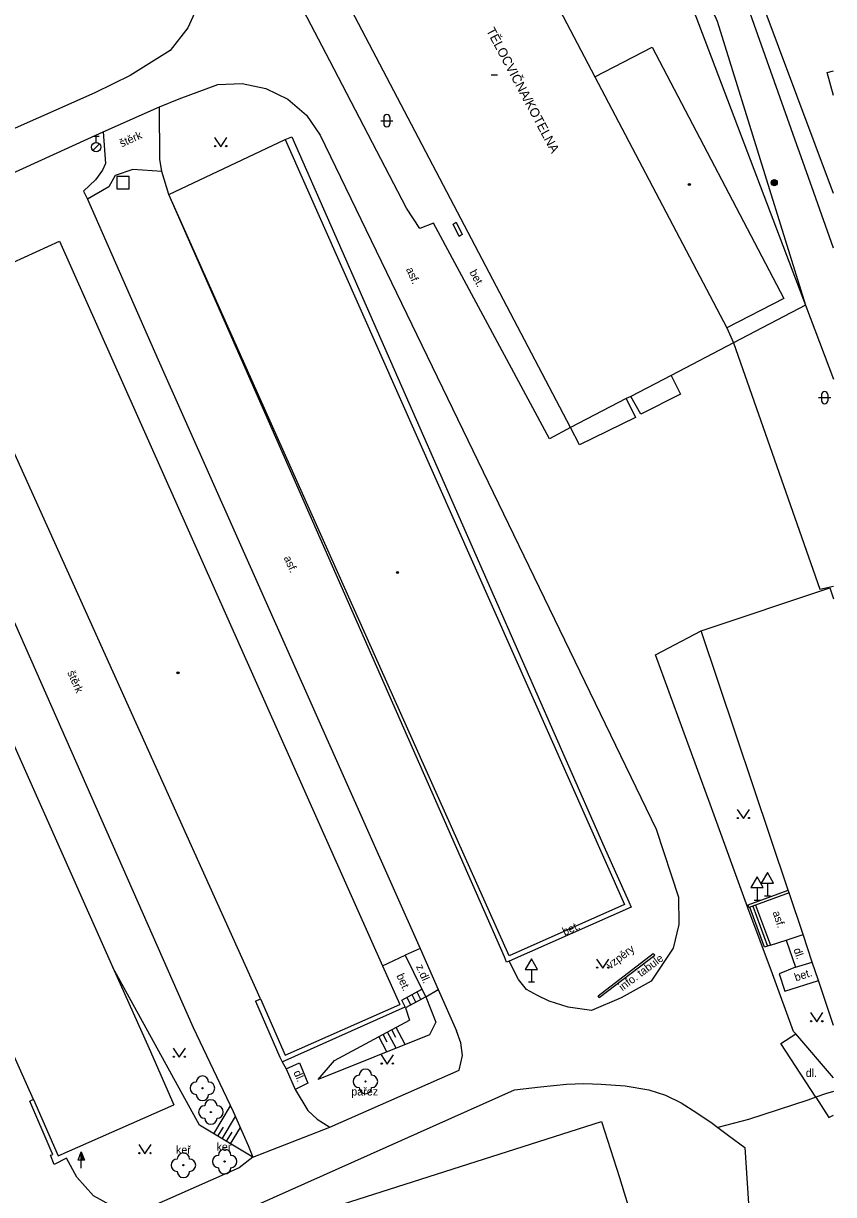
# Model space of a CAD drawing. Extents: x -600391 to -599491, y -1160176 to -1159402.
# Drawn here: x -599556.5 to -599490.8, y -1159628.7 to -1159533.6 of the extents above; entities that cross this region are included whole.
import ezdxf

# ---------------------------------------------------------------- set-up
doc = ezdxf.new("R2010")
doc.units = 0
for name, color, linetype in [('Level 10', 7, 'Continuous'), ('Level 11', 7, 'Continuous'), ('Level 14', 7, 'Continuous'), ('Level 15', 7, 'Continuous'), ('Level 22', 7, 'Continuous'), ('Level 24', 7, 'Continuous'), ('Level 25', 7, 'Continuous'), ('Level 26', 7, 'Continuous'), ('Level 28', 7, 'Continuous'), ('Level 34', 7, 'Continuous'), ('Level 36', 7, 'Continuous'), ('Level 39', 7, 'Continuous'), ('Level 40', 7, 'Continuous'), ('Level 41', 7, 'Continuous'), ('Level 42', 7, 'Continuous'), ('Level 5', 7, 'Continuous'), ('Level 51', 7, 'Continuous'), ('Level 7', 7, 'Continuous'), ('Level 8', 7, 'Continuous')]:
    doc.layers.add(name, color=color, linetype=linetype)

msp = doc.modelspace()

# ---------------------------------------------------------------- linework, layer by layer
at = {"layer": 'Level 10'}
for points in [[(-599512.13, -1159566.43), (-599513.84, -1159567.35), (-599523.24, -1159549.84), (-599524.35, -1159550.29), (-599525.44, -1159548.63), (-599531.66, -1159536.68), (-599540.21, -1159520.3), (-599540.2, -1159517.86), (-599539.67, -1159516.51), (-599538.63, -1159515.92)], [(-599542.21, -1159531.85), (-599543.19, -1159533.98), (-599544.63, -1159535.84)], [(-599544.63, -1159535.84), (-599547.87, -1159537.87), (-599550.74, -1159539.27)], [(-599543.88, -1159539.74), (-599540.76, -1159538.59)], [(-599540.76, -1159538.59), (-599538.79, -1159538.51), (-599536.85, -1159538.92), (-599535.07, -1159539.79), (-599533.57, -1159541.08), (-599532.44, -1159542.7)], [(-599550.74, -1159539.27), (-599564.74, -1159545.47)], [(-599545.5, -1159540.39), (-599543.88, -1159539.74)], [(-599550.05, -1159542.42), (-599545.5, -1159540.39)], [(-599563.43, -1159548.51), (-599550.05, -1159542.42)], [(-599545.29, -1159545.64), (-599547.65, -1159545.48), (-599549.08, -1159545.99), (-599549.6, -1159546.91), (-599551.34, -1159547.9)], [(-599544.72, -1159547.52), (-599545.29, -1159545.64)], [(-599551.34, -1159547.9), (-599545.6, -1159560.95), (-599524.33, -1159608.74)], [(-599492.21, -1159620.82), (-599495.05, -1159616.45), (-599493.83, -1159615.68), (-599494.02, -1159615.49), (-599495.74, -1159610.81), (-599497.74, -1159605.43), (-599500.8, -1159597.03)], [(-599505.16, -1159599.05), (-599503.36, -1159604.58), (-599503.32, -1159606.79), (-599503.78, -1159608.71), (-599505.59, -1159611.4), (-599508.01, -1159612.75), (-599510.41, -1159613.78), (-599512.32, -1159613.5), (-599513.86, -1159613.03), (-599514.81, -1159612.56), (-599515.69, -1159612.06), (-599516.34, -1159611.27), (-599517.11, -1159609.76), (-599517.33, -1159609.86), (-599517.48, -1159609.41), (-599519.47, -1159604.92)], [(-599524.33, -1159608.74), (-599522.86, -1159612.06), (-599521.38, -1159615.44)], [(-599531.67, -1159623.26), (-599521.17, -1159618.61), (-599520.9, -1159617.42), (-599521.04, -1159616.41), (-599521.38, -1159615.44)], [(-599492.21, -1159620.82), (-599491.16, -1159622.47), (-599490.773, -1159622.281)], [(-599537.9, -1159625.7), (-599539.01, -1159626.54), (-599547.41, -1159630.26), (-599548.48, -1159629.9), (-599549.51, -1159629.55), (-599550.84, -1159628.84), (-599552.21, -1159627.32), (-599553.04, -1159625.78), (-599554.05, -1159626.28), (-599554.35, -1159625.52), (-599554.16, -1159625.46), (-599554.28, -1159625.18), (-599556.02, -1159621.13)], [(-599537.9, -1159625.7), (-599531.67, -1159623.26)]]:
    msp.add_lwpolyline(points, dxfattribs=at)
at = {"layer": 'Level 11'}
msp.add_line((-599490.773, -1159619.252), (-599493.83, -1159615.68), dxfattribs=at)
for points in [[(-599517.86, -1159490.78), (-599512.09, -1159505.01), (-599510.84, -1159508.1), (-599505.32, -1159521.71), (-599503.32, -1159526.32), (-599501.05, -1159531.55), (-599500.23, -1159533.44), (-599496.36, -1159545.89), (-599493.06, -1159556.51)], [(-599490.773, -1159551.872), (-599492.37, -1159547.37), (-599493.53, -1159544.08), (-599493.75, -1159543.48), (-599497.67, -1159532.42), (-599502.27, -1159520.93), (-599503.17, -1159518.83), (-599511.41, -1159500)], [(-599545.29, -1159545.64), (-599545.45, -1159544.66), (-599545.5, -1159540.39)], [(-599550.05, -1159542.42), (-599549.86, -1159544.99), (-599550.11, -1159545.54), (-599550.69, -1159546.32), (-599551.66, -1159547.24), (-599551.34, -1159547.9)], [(-599535.28, -1159543.05), (-599534.75, -1159542.85), (-599509.41, -1159600.44)], [(-599532.44, -1159542.7), (-599505.16, -1159599.05)], [(-599519.47, -1159604.92), (-599544.72, -1159547.52)], [(-599570.72, -1159551.69), (-599568.41, -1159556.94), (-599562.58, -1159570.26), (-599542.76, -1159615.17)], [(-599493.06, -1159556.51), (-599498.9, -1159559.56)], [(-599498.9, -1159559.56), (-599491.89, -1159579.58)], [(-599503.96, -1159562.21), (-599503.21, -1159563.74)], [(-599503.21, -1159563.74), (-599506.42, -1159565.35)], [(-599507.6, -1159564.09), (-599506.85, -1159565.62)], [(-599506.42, -1159565.35), (-599507.23, -1159563.91)], [(-599506.85, -1159565.62), (-599511.41, -1159567.86)], [(-599511.41, -1159567.86), (-599512.13, -1159566.43)], [(-599509.41, -1159600.44), (-599507.38, -1159604.95), (-599507.2, -1159605.38), (-599517.11, -1159609.76)], [(-599496.37, -1159608.63), (-599497.57, -1159605.39)], [(-599497.34, -1159605.32), (-599496.14, -1159608.55)], [(-599497.1, -1159605.22), (-599495.9, -1159608.46), (-599496.37, -1159608.63)], [(-599494.62, -1159608.06), (-599493.25, -1159607.61)], [(-599495.9, -1159608.46), (-599494.62, -1159608.06), (-599493.87, -1159610.27), (-599495.2, -1159610.79), (-599494.72, -1159612.22), (-599492, -1159611.33)], [(-599527.4, -1159610.14), (-599525.54, -1159609.28)], [(-599524.33, -1159608.74), (-599525.54, -1159609.28)], [(-599525.54, -1159609.28), (-599524.19, -1159612.04)], [(-599509.8, -1159612.73), (-599509.89, -1159612.58), (-599505.41, -1159609.15), (-599505.27, -1159609.28)], [(-599493.87, -1159610.27), (-599492.5, -1159609.85)], [(-599525.51, -1159613.57), (-599525.56, -1159613.47), (-599525.83, -1159612.94), (-599524.19, -1159612.04)], [(-599524.19, -1159612.04), (-599523.87, -1159612.67), (-599525.51, -1159613.57)], [(-599524.6, -1159612.27), (-599524.28, -1159612.9)], [(-599523.87, -1159612.67), (-599522.86, -1159612.06)], [(-599537.71, -1159613.02), (-599537.3, -1159612.84)], [(-599537.71, -1159613.02), (-599535.72, -1159617.58), (-599535.53, -1159617.95), (-599535.21, -1159618.51)], [(-599525.42, -1159612.72), (-599525.1, -1159613.35)], [(-599525.01, -1159612.49), (-599524.69, -1159613.12)], [(-599535.53, -1159617.95), (-599525.56, -1159613.47)], [(-599542.76, -1159615.17), (-599539.52, -1159621.99), (-599538.28, -1159624.74), (-599537.9, -1159625.7)], [(-599535.21, -1159618.51), (-599534.13, -1159618.03), (-599533.46, -1159619.68), (-599534.49, -1159620.18)], [(-599535.21, -1159618.51), (-599534.49, -1159620.18)], [(-599534.49, -1159620.18), (-599533.44, -1159621.89), (-599532.69, -1159622.61), (-599531.67, -1159623.26)], [(-599555.73, -1159621), (-599556.02, -1159621.13)], [(-599497.67, -1159622.64), (-599500.17, -1159623.27)]]:
    msp.add_lwpolyline(points, dxfattribs=at)
at = {"layer": 'Level 14'}
for points in [[(-599537.9, -1159625.7), (-599542.25, -1159623.1), (-599549.27, -1159610.28)], [(-599523.87, -1159612.67), (-599523.07, -1159614.73), (-599523.58, -1159615.75), (-599532.62, -1159619.39)], [(-599525.51, -1159613.57), (-599525.2, -1159614.57)], [(-599532.62, -1159619.39), (-599531.29, -1159617.83), (-599525.2, -1159614.57)]]:
    msp.add_lwpolyline(points, dxfattribs=at)
at = {"layer": 'Level 15'}
for points in [[(-599525.54, -1159616.54), (-599526.28, -1159615.15)], [(-599527.04, -1159617.13), (-599527.69, -1159615.9)], [(-599527, -1159616.35), (-599527.34, -1159615.72)], [(-599526.29, -1159616.84), (-599526.99, -1159615.53)], [(-599526.3, -1159615.97), (-599526.64, -1159615.34)], [(-599539.75, -1159621.51), (-599541.11, -1159623.78)], [(-599539.34, -1159622.38), (-599540.42, -1159624.19)], [(-599540.32, -1159623.24), (-599540.77, -1159623.99)], [(-599539.63, -1159623.65), (-599540.08, -1159624.4)], [(-599538.94, -1159623.27), (-599539.74, -1159624.6)]]:
    msp.add_lwpolyline(points, dxfattribs=at)
at = {"layer": 'Level 22'}
for centre in [(-599528.77, -1159619.54), (-599542, -1159620.09), (-599541.32, -1159622.02), (-599543.55, -1159626.34), (-599540.2, -1159626.04)]:
    msp.add_circle(centre, 0.05, dxfattribs=at)
for centre, start, end in [((-599529.27, -1159619.54), 90, 270), ((-599528.77, -1159619.04), 0, 180), ((-599528.27, -1159619.54), 270, 90), ((-599542.5, -1159620.09), 90, 270), ((-599542, -1159619.59), 0, 180), ((-599541.5, -1159620.09), 270, 90), ((-599542, -1159620.59), 180, 0), ((-599528.77, -1159620.04), 180, 0), ((-599541.82, -1159622.02), 90, 270), ((-599541.32, -1159621.52), 0, 180), ((-599540.82, -1159622.02), 270, 90), ((-599541.32, -1159622.52), 180, 0), ((-599543.55, -1159625.84), 0, 180), ((-599540.7, -1159626.04), 90, 270), ((-599540.2, -1159625.54), 0, 180), ((-599539.7, -1159626.04), 270, 90), ((-599544.05, -1159626.34), 90, 270), ((-599543.05, -1159626.34), 270, 90), ((-599540.2, -1159626.54), 180, 0), ((-599543.55, -1159626.84), 180, 0)]:
    msp.add_arc(centre, 0.5, start, end, dxfattribs=at)
at = {"layer": 'Level 24'}
for points in [[(-599521.16, -1159550.93), (-599521.66, -1159549.93), (-599521.41, -1159549.77)], [(-599521.41, -1159549.77), (-599520.91, -1159550.77), (-599521.16, -1159550.93)]]:
    msp.add_lwpolyline(points, dxfattribs=at)
at = {"layer": 'Level 25'}
for p, q in [((-599552.092, -1159625.938), (-599551.84, -1159625.264)), ((-599551.84, -1159625.938), (-599552.092, -1159625.938)), ((-599551.84, -1159626.59), (-599551.84, -1159625.94))]:
    msp.add_line(p, q, dxfattribs=at)
msp.add_lwpolyline([(-599509.8, -1159612.73), (-599505.27, -1159609.28)], dxfattribs=at)
for points in [[(-599551.59, -1159625.94), (-599551.84, -1159625.94), (-599551.84, -1159625.264), (-599551.84, -1159625.264)], [(-599551.647, -1159625.9), (-599551.8, -1159625.9), (-599551.8, -1159625.487)], [(-599551.705, -1159625.86), (-599551.76, -1159625.86), (-599551.76, -1159625.711)]]:
    msp.add_lwpolyline(points, close=True, dxfattribs=at)
for radius in [0.25, 0.2, 0.15, 0.1, 0.05]:
    msp.add_circle((-599495.59, -1159546.56), radius, dxfattribs=at)
at = {"layer": 'Level 26'}
msp.add_lwpolyline([(-599548.95, -1159547.06), (-599547.95, -1159547.06), (-599547.95, -1159546.06), (-599548.95, -1159546.06)], close=True, dxfattribs=at)
at = {"layer": 'Level 28'}
for p, q in [((-599550.88, -1159542.795), (-599550.38, -1159542.795)), ((-599550.63, -1159543.295), (-599550.63, -1159542.795)), ((-599550.888, -1159543.942), (-599550.358, -1159543.412))]:
    msp.add_line(p, q, dxfattribs=at)
msp.add_circle((-599550.63, -1159543.67), 0.375, dxfattribs=at)
at = {"layer": 'Level 34'}
for p, q in [((-599496.98, -1159603.792), (-599496.98, -1159604.81)), ((-599496.14, -1159603.452), (-599496.14, -1159604.47)), ((-599496.39, -1159604.47), (-599495.89, -1159604.47)), ((-599497.23, -1159604.81), (-599496.73, -1159604.81)), ((-599515.3, -1159610.442), (-599515.3, -1159611.46)), ((-599515.55, -1159611.46), (-599515.05, -1159611.46))]:
    msp.add_line(p, q, dxfattribs=at)
for points in [[(-599496.64, -1159603.452), (-599495.64, -1159603.452), (-599496.14, -1159602.586)], [(-599497.48, -1159603.792), (-599496.48, -1159603.792), (-599496.98, -1159602.926)], [(-599515.8, -1159610.442), (-599514.8, -1159610.442), (-599515.3, -1159609.576)]]:
    msp.add_lwpolyline(points, close=True, dxfattribs=at)
at = {"layer": 'Level 36'}
for p, q in [((-599527.536, -1159541.526), (-599526.536, -1159541.526)), ((-599527.286, -1159541.276), (-599527.286, -1159541.776)), ((-599526.786, -1159541.276), (-599526.786, -1159541.776)), ((-599491.746, -1159563.766), (-599491.746, -1159564.266)), ((-599491.246, -1159563.766), (-599491.246, -1159564.266)), ((-599491.996, -1159564.016), (-599490.996, -1159564.016))]:
    msp.add_line(p, q, dxfattribs=at)
for points in [[(-599541.02, -1159542.89), (-599540.52, -1159543.64), (-599540.02, -1159542.89)], [(-599498.59, -1159597.45), (-599498.09, -1159598.2), (-599497.59, -1159597.45)], [(-599510.01, -1159609.6), (-599509.51, -1159610.35), (-599509.01, -1159609.6)], [(-599492.64, -1159613.95), (-599492.14, -1159614.7), (-599491.64, -1159613.95)], [(-599544.38, -1159616.83), (-599543.88, -1159617.58), (-599543.38, -1159616.83)], [(-599527.5, -1159617.39), (-599527, -1159618.14), (-599526.5, -1159617.39)], [(-599547.17, -1159624.66), (-599546.67, -1159625.41), (-599546.17, -1159624.66)]]:
    msp.add_lwpolyline(points, dxfattribs=at)
for centre in [(-599540.97, -1159543.59), (-599540.071, -1159543.59), (-599498.54, -1159598.15), (-599497.641, -1159598.15), (-599509.96, -1159610.3), (-599509.061, -1159610.3), (-599492.59, -1159614.65), (-599491.691, -1159614.65), (-599544.33, -1159617.53), (-599543.431, -1159617.53), (-599527.45, -1159618.09), (-599526.551, -1159618.09), (-599547.12, -1159625.36), (-599546.221, -1159625.36)]:
    msp.add_circle(centre, 0.05, dxfattribs=at)
for centre, start, end in [((-599527.036, -1159541.276), 0, 180), ((-599527.036, -1159541.776), 180, 0), ((-599491.496, -1159563.766), 0, 180), ((-599491.496, -1159564.266), 180, 0)]:
    msp.add_arc(centre, 0.25, start, end, dxfattribs=at)
at = {"layer": 'Level 39'}
msp.add_line((-599518.56, -1159537.81), (-599518.06, -1159537.81), dxfattribs=at)
for centre, radius in [((-599502.48, -1159546.71), 0.09), ((-599502.48, -1159546.71), 0.0398), ((-599526.17, -1159578.21), 0.09), ((-599526.17, -1159578.21), 0.0398), ((-599543.98, -1159586.36), 0.09), ((-599543.98, -1159586.36), 0.0398)]:
    msp.add_circle(centre, radius, dxfattribs=at)
at = {"layer": 'Level 5'}
for p, q in [((-599491.28, -1159537.62), (-599490.773, -1159537.492)), ((-599490.773, -1159539.486), (-599491.28, -1159537.62))]:
    msp.add_line(p, q, dxfattribs=at)
for points in [[(-599524.97, -1159509.68), (-599510.16, -1159537.96)], [(-599512.13, -1159566.43), (-599538.22, -1159516.68)], [(-599510.16, -1159537.96), (-599505.5, -1159535.56)], [(-599505.5, -1159535.56), (-599494.81, -1159555.96)], [(-599510.16, -1159537.96), (-599499.45, -1159558.35)], [(-599544.72, -1159547.52), (-599535.28, -1159543.05)], [(-599535.28, -1159543.05), (-599507.74, -1159605.17)], [(-599517.11, -1159609.35), (-599544.72, -1159547.52)], [(-599537.3, -1159612.84), (-599563.11, -1159555.64), (-599553.62, -1159551.31), (-599527.4, -1159610.14), (-599525.99, -1159613.3)], [(-599494.81, -1159555.96), (-599499.45, -1159558.35)], [(-599499.45, -1159558.35), (-599498.9, -1159559.56)], [(-599555.73, -1159621), (-599581.32, -1159563.75), (-599581.04, -1159563.62), (-599571.97, -1159559.29), (-599549.27, -1159610.28), (-599546.34, -1159616.86)], [(-599498.9, -1159559.56), (-599503.96, -1159562.21)], [(-599503.96, -1159562.21), (-599507.23, -1159563.91)], [(-599507.6, -1159564.09), (-599512.13, -1159566.43)], [(-599507.23, -1159563.91), (-599507.6, -1159564.09)], [(-599501.51, -1159582.94), (-599491.07, -1159579.45), (-599490.773, -1159580.347)], [(-599490.773, -1159615.007), (-599492, -1159611.33), (-599492.5, -1159609.85), (-599493.25, -1159607.61), (-599494.38, -1159604.23), (-599494.46, -1159604), (-599501.51, -1159582.94)], [(-599507.74, -1159605.17), (-599517.11, -1159609.35)], [(-599537.3, -1159612.84), (-599535.28, -1159617.41)], [(-599535.28, -1159617.41), (-599525.99, -1159613.3)], [(-599546.34, -1159616.86), (-599544.32, -1159621.44)], [(-599555.73, -1159621), (-599553.71, -1159625.58)], [(-599553.71, -1159625.58), (-599544.32, -1159621.44)], [(-599534.44, -1159630.71), (-599509.61, -1159622.79)], [(-599509.61, -1159622.79), (-599508.14, -1159627.34)], [(-599508.14, -1159627.34), (-599506.23, -1159633.64)]]:
    msp.add_lwpolyline(points, dxfattribs=at)
at = {"layer": 'Level 51'}
msp.add_line((-599491.89, -1159579.58), (-599490.773, -1159579.321), dxfattribs=at)
for points in [[(-599505.23, -1159584.89), (-599501.51, -1159582.94)], [(-599500.8, -1159597.03), (-599505.23, -1159584.89)], [(-599516.68, -1159620.21), (-599514.57, -1159619.98)], [(-599514.57, -1159619.98), (-599512.46, -1159619.75)], [(-599512.46, -1159619.75), (-599511.05, -1159619.7)], [(-599511.05, -1159619.7), (-599509.64, -1159619.75)], [(-599509.64, -1159619.75), (-599507.69, -1159619.9)], [(-599507.69, -1159619.9), (-599505.76, -1159620.23)], [(-599538.78, -1159630.11), (-599516.68, -1159620.21)], [(-599505.76, -1159620.23), (-599504.41, -1159620.65)], [(-599504.41, -1159620.65), (-599503.14, -1159621.28)], [(-599503.14, -1159621.28), (-599501.86, -1159622.08)], [(-599501.86, -1159622.08), (-599500.63, -1159622.93)], [(-599500.63, -1159622.93), (-599500.17, -1159623.27), (-599499.3, -1159623.92)], [(-599499.3, -1159623.92), (-599497.97, -1159624.91)], [(-599497.97, -1159624.91), (-599497.04, -1159639.39)]]:
    msp.add_lwpolyline(points, dxfattribs=at)
at = {"layer": 'Level 7'}
for p, q in [((-599490.773, -1159547.444), (-599497.05, -1159530.69)), ((-599493.06, -1159556.51), (-599490.773, -1159562.515))]:
    msp.add_line(p, q, dxfattribs=at)
for points in [[(-599506.21, -1159521.72), (-599502.25, -1159532.27), (-599493.06, -1159556.51)], [(-599497.71, -1159605.21), (-599494.46, -1159604)], [(-599494.38, -1159604.23), (-599497.1, -1159605.22), (-599497.57, -1159605.39), (-599497.65, -1159605.42), (-599497.71, -1159605.21)], [(-599491.42, -1159620.54), (-599492.21, -1159620.82), (-599492.86, -1159621.05)]]:
    msp.add_lwpolyline(points, dxfattribs=at)
at = {"layer": 'Level 8'}
msp.add_line((-599490.773, -1159620.363), (-599491.42, -1159620.54), dxfattribs=at)
msp.add_lwpolyline([(-599492.86, -1159621.05), (-599497.67, -1159622.64)], dxfattribs=at)

# ---------------------------------------------------------------- texts
at = {"layer": 'Level 40'}
for s, rotation, p in [('štěrk', 24.04422, (-599548.56, -1159543.7)), ('asf.', 294.15238, (-599525.5, -1159553.59)), ('bet.', 298.24104, (-599520.35, -1159553.83)), ('asf.', 293.99252, (-599535.42, -1159577.02)), ('štěrk', 293.81793, (-599552.99, -1159586.34)), ('asf.', 288.74061, (-599495.74, -1159605.81)), ('bet.', 24.02467, (-599512.61, -1159607.71)), ('dl.', 288.74061, (-599494.04, -1159608.82)), ('z.dl.', 293.86513, (-599524.68, -1159610.2)), ('bet.', 293.86513, (-599526.27, -1159610.94)), ('bet.', 18.09186, (-599493.83, -1159611.42)), ('dl.', 293.3227, (-599534.63, -1159618.8))]:
    msp.add_text(s, height=0.65, rotation=rotation, dxfattribs=at).set_placement(p)
msp.add_text('dl.', height=0.65, dxfattribs=at).set_placement((-599493.03, -1159619.17))
at = {"layer": 'Level 41'}
msp.add_text('TĚLOCVIČNA/KOTELNA', height=0.75, rotation=298, dxfattribs=at).set_placement((-599518.99, -1159534.2))
at = {"layer": 'Level 42'}
for s, p in [('vzpěry', (-599508.91, -1159610.45)), ('info. tabule', (-599507.91, -1159612.22))]:
    msp.add_text(s, height=0.65, rotation=37, dxfattribs=at).set_placement(p)
for s, p in [('pařez', (-599529.92, -1159620.68)), ('keř', (-599544.15, -1159625.41)), ('keř', (-599540.86, -1159625.17))]:
    msp.add_text(s, height=0.65, dxfattribs=at).set_placement(p)

doc.saveas('drawing.dxf')
